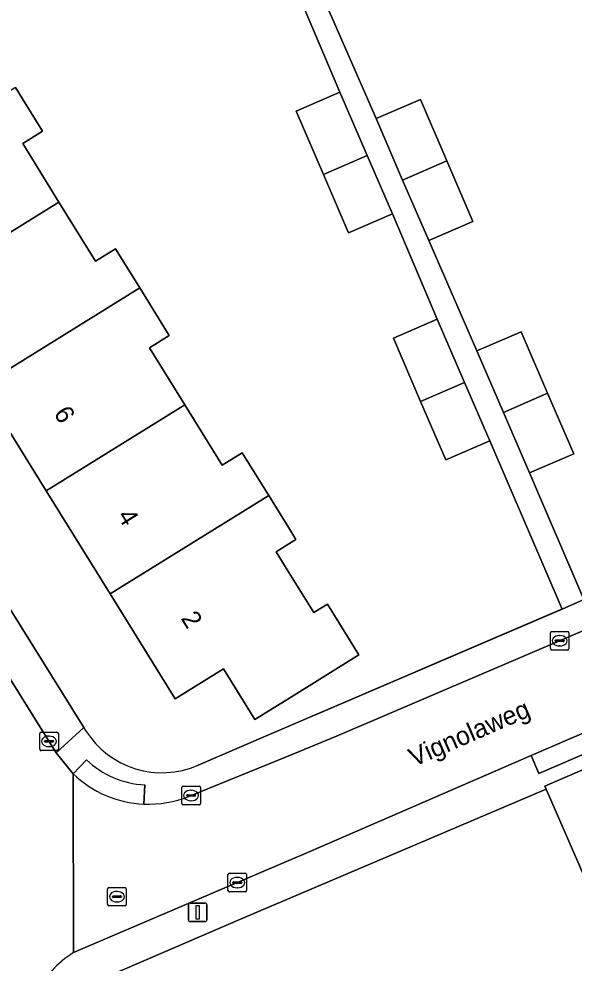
# Model space of a CAD drawing. Extents: x 159352 to 160617, y 385888 to 387323.
# Drawn here: x 159485.5 to 159515.3, y 386280.5 to 386331.2 of the extents above; entities that cross this region are included whole.
import ezdxf

# ---------------------------------------------------------------- set-up
doc = ezdxf.new("R2010")
doc.units = 0
for name, color, linetype in [('IMGEO_Erf', 7, 'Continuous'), ('IMGEO_Kolk', 7, 'Continuous'), ('IMGEO_Lichtmast', 7, 'Continuous'), ('IMGEO_Muur', 7, 'Continuous'), ('IMGEO_Openbare_ruimte_label', 7, 'Continuous'), ('IMGEO_Pand', 7, 'Continuous'), ('IMGEO_Pand_nummerreeks', 7, 'Continuous'), ('IMGEO_Rijbaan_lokaal_open', 7, 'Continuous'), ('IMGEO_Rioolput', 7, 'Continuous'), ('IMGEO_Voetpad_open', 7, 'Continuous')]:
    doc.layers.add(name, color=color, linetype=linetype)

msp = doc.modelspace()

# ---------------------------------------------------------------- linework, layer by layer
at = {"layer": 'IMGEO_Erf'}
for points in [[(159536.89, 386312.44), (159519.208, 386353.167), (159516.654, 386358.401), (159511.384, 386368.121), (159507.312, 386374.992), (159506.211, 386376.719), (159502.854, 386382.067), (159499.095, 386378.359), (159500, 386377.441), (159503.35, 386374.044), (159500.475, 386371.208), (159498.348, 386369.111), (159496.222, 386367.014), (159494.096, 386364.918), (159491.969, 386362.821), (159489.842, 386360.724), (159487.667, 386358.631), (159483.403, 386362.885), (159469.132, 386348.816), (159458.454, 386342.171), (159488.971, 386293.139), (159489.075, 386292.971)], [(159495.124, 386291.106), (159498.741, 386292.659), (159514.684, 386299.503), (159510.801, 386308.548), (159508.443, 386307.529), (159507.085, 386310.67), (159505.618, 386314.065), (159507.976, 386315.084), (159505.571, 386320.757), (159503.213, 386319.738), (159501.855, 386322.88), (159500.388, 386326.274), (159502.746, 386327.293), (159500.521, 386332.548)], [(159502.096, 386331.814), (159504.69, 386325.876), (159507.068, 386326.901), (159508.491, 386323.6), (159509.894, 386320.344), (159507.516, 386319.319), (159510.109, 386313.381), (159512.487, 386314.406), (159513.909, 386311.105), (159515.313, 386307.849), (159512.935, 386306.824), (159515.861, 386300.009), (159535.268, 386308.34)], [(159485.302, 386327.555), (159486.762, 386325.2), (159485.692, 386324.537), (159487.642, 386321.392), (159489.613, 386318.214), (159490.684, 386318.879), (159491.99, 386316.774), (159493.573, 386314.222), (159492.503, 386313.559), (159494.413, 386310.48), (159496.42, 386307.244), (159497.491, 386307.908), (159498.919, 386305.607), (159500, 386303.864), (159500.38, 386303.251), (159500, 386303.016), (159499.31, 386302.588), (159500, 386301.476), (159501.338, 386299.319), (159502.072, 386299.774), (159503.769, 386297.037), (159500, 386294.698), (159498.177, 386293.567), (159496.484, 386296.294), (159493.883, 386294.681), (159490.386, 386300.317), (159486.951, 386305.854), (159483.458, 386311.484)], [(159525.049, 386275.419), (159522.717, 386280.742), (159520.433, 386279.575), (159518.975, 386282.911), (159517.189, 386282.13), (159513.832, 386289.817), (159497.528, 386282.873), (159489.993, 386279.64)]]:
    msp.add_lwpolyline(points, dxfattribs=at)
msp.add_arc((159493.179, 386295.54), 4.842, 212.0462, 293.6831, dxfattribs=at)
at = {"layer": 'IMGEO_Kolk'}
for p, q in [((159514.057, 386297.374), (159514.057, 386298.226)), ((159514.132, 386298.3), (159514.984, 386298.3)), ((159515.058, 386298.226), (159515.058, 386297.374)), ((159514.316, 386297.794), (159514.316, 386297.806)), ((159514.754, 386297.757), (159514.356, 386297.757)), ((159514.359, 386297.843), (159514.757, 386297.843)), ((159514.545, 386298.08), (159514.57, 386298.08)), ((159514.8, 386297.806), (159514.8, 386297.794)), ((159514.984, 386297.3), (159514.132, 386297.3)), ((159514.568, 386297.52), (159514.543, 386297.52)), ((159486.607, 386291.961), (159486.607, 386292.813)), ((159486.682, 386292.887), (159487.534, 386292.887)), ((159487.095, 386292.667), (159487.12, 386292.667)), ((159487.608, 386292.813), (159487.608, 386291.961)), ((159486.866, 386292.381), (159486.866, 386292.393)), ((159487.304, 386292.344), (159486.906, 386292.344)), ((159486.909, 386292.43), (159487.307, 386292.43)), ((159487.118, 386292.107), (159487.093, 386292.107)), ((159487.35, 386292.393), (159487.35, 386292.381)), ((159487.534, 386291.887), (159486.682, 386291.887)), ((159494.244, 386289.049), (159494.244, 386289.901)), ((159494.319, 386289.975), (159495.171, 386289.975)), ((159494.546, 386289.518), (159494.944, 386289.518)), ((159494.732, 386289.755), (159494.757, 386289.755)), ((159495.245, 386289.901), (159495.245, 386289.049)), ((159494.503, 386289.469), (159494.503, 386289.481)), ((159494.941, 386289.432), (159494.543, 386289.432)), ((159494.755, 386289.195), (159494.73, 386289.195)), ((159494.987, 386289.481), (159494.987, 386289.469)), ((159495.171, 386288.975), (159494.319, 386288.975)), ((159496.726, 386284.366), (159496.726, 386285.218)), ((159496.801, 386285.292), (159497.653, 386285.292)), ((159497.214, 386285.072), (159497.239, 386285.072)), ((159497.727, 386285.218), (159497.727, 386284.366)), ((159496.985, 386284.786), (159496.985, 386284.798)), ((159497.423, 386284.749), (159497.025, 386284.749)), ((159497.028, 386284.835), (159497.426, 386284.835)), ((159497.237, 386284.512), (159497.212, 386284.512)), ((159497.469, 386284.798), (159497.469, 386284.786)), ((159497.653, 386284.292), (159496.801, 386284.292))]:
    msp.add_line(p, q, dxfattribs=at)
for points in [[(159514.057, 386297.374), (159514.057, 386298.226)], [(159514.132, 386298.3), (159514.984, 386298.3)], [(159515.058, 386298.226), (159515.058, 386297.374)], [(159514.984, 386297.3), (159514.132, 386297.3)], [(159486.607, 386291.961), (159486.607, 386292.813)], [(159486.682, 386292.887), (159487.534, 386292.887)], [(159487.608, 386292.813), (159487.608, 386291.961)], [(159487.534, 386291.887), (159486.682, 386291.887)], [(159494.244, 386289.049), (159494.244, 386289.901)], [(159494.319, 386289.975), (159495.171, 386289.975)], [(159495.245, 386289.901), (159495.245, 386289.049)], [(159495.171, 386288.975), (159494.319, 386288.975)], [(159496.726, 386284.366), (159496.726, 386285.218)], [(159496.801, 386285.292), (159497.653, 386285.292)], [(159497.727, 386285.218), (159497.727, 386284.366)], [(159497.653, 386284.292), (159496.801, 386284.292)]]:
    msp.add_lwpolyline(points, dxfattribs=at)
for centre, radius, start, end in [((159514.134, 386298.224), 0.0765, 91.552, 178.448), ((159514.134, 386298.224), 0.0765, 91.552, 178.448), ((159514.982, 386298.224), 0.0765, 1.552, 88.448), ((159514.982, 386298.224), 0.0765, 1.552, 88.448), ((159514.356, 386297.803), 0.0403, 85.8775, 175.7526), ((159514.353, 386297.793), 0.0366, 178.938, 274.7102), ((159514.757, 386297.8), 0.043, 264.8664, 352.4533), ((159514.761, 386297.805), 0.0386, 1.7309, 96.639), ((159514.134, 386297.376), 0.0765, 181.552, 268.448), ((159514.134, 386297.376), 0.0765, 181.552, 268.448), ((159514.982, 386297.376), 0.0765, 271.552, 358.448), ((159514.982, 386297.376), 0.0765, 271.552, 358.448), ((159486.684, 386292.811), 0.0765, 91.552, 178.448), ((159486.684, 386292.811), 0.0765, 91.552, 178.448), ((159487.532, 386292.811), 0.0765, 1.552, 88.448), ((159487.532, 386292.811), 0.0765, 1.552, 88.448), ((159486.906, 386292.39), 0.0403, 85.8775, 175.7526), ((159486.903, 386292.38), 0.0366, 178.938, 274.7102), ((159487.307, 386292.387), 0.043, 264.8664, 352.4533), ((159487.311, 386292.392), 0.0386, 1.7309, 96.639), ((159486.684, 386291.963), 0.0765, 181.552, 268.448), ((159486.684, 386291.963), 0.0765, 181.552, 268.448), ((159487.532, 386291.963), 0.0765, 271.552, 358.448), ((159487.532, 386291.963), 0.0765, 271.552, 358.448), ((159494.321, 386289.899), 0.0765, 91.552, 178.448), ((159494.321, 386289.899), 0.0765, 91.552, 178.448), ((159494.543, 386289.478), 0.0403, 85.8775, 175.7526), ((159494.948, 386289.48), 0.0386, 1.7309, 96.639), ((159495.169, 386289.899), 0.0765, 1.552, 88.448), ((159495.169, 386289.899), 0.0765, 1.552, 88.448), ((159494.321, 386289.051), 0.0765, 181.552, 268.448), ((159494.321, 386289.051), 0.0765, 181.552, 268.448), ((159494.54, 386289.468), 0.0366, 178.938, 274.7102), ((159494.944, 386289.475), 0.043, 264.8664, 352.4533), ((159495.169, 386289.051), 0.0765, 271.552, 358.448), ((159495.169, 386289.051), 0.0765, 271.552, 358.448), ((159496.803, 386285.216), 0.0765, 91.552, 178.448), ((159496.803, 386285.216), 0.0765, 91.552, 178.448), ((159497.651, 386285.216), 0.0765, 1.552, 88.448), ((159497.651, 386285.216), 0.0765, 1.552, 88.448), ((159497.025, 386284.795), 0.0403, 85.8775, 175.7526), ((159497.022, 386284.785), 0.0366, 178.938, 274.7102), ((159497.426, 386284.792), 0.043, 264.8664, 352.4533), ((159497.43, 386284.797), 0.0386, 1.7309, 96.639), ((159496.803, 386284.368), 0.0765, 181.552, 268.448), ((159496.803, 386284.368), 0.0765, 181.552, 268.448), ((159497.651, 386284.368), 0.0765, 271.552, 358.448), ((159497.651, 386284.368), 0.0765, 271.552, 358.448)]:
    msp.add_arc(centre, radius, start, end, dxfattribs=at)
for centre, major_axis, ratio, start_param, end_param in [((159514.544, 386297.8), (-0.387, 0.002), 0.722429, 4.712389, 7.853982), ((159514.569, 386297.8), (-0.39, 0.002), 0.717154, 1.570796, 4.712389), ((159487.094, 386292.387), (-0.387, 0.002), 0.722429, 4.712389, 7.853982), ((159487.119, 386292.387), (-0.39, 0.002), 0.717154, 1.570796, 4.712389), ((159494.731, 386289.475), (-0.387, 0.002), 0.722429, 4.712389, 7.853982), ((159494.756, 386289.475), (-0.39, 0.002), 0.717154, 1.570796, 4.712389), ((159497.213, 386284.792), (-0.387, 0.002), 0.722429, 4.712389, 7.853982), ((159497.238, 386284.792), (-0.39, 0.002), 0.717154, 1.570796, 4.712389)]:
    msp.add_ellipse(centre, major_axis=major_axis, ratio=ratio, start_param=start_param, end_param=end_param, dxfattribs=at)
at = {"layer": 'IMGEO_Lichtmast'}
for p, q in [((159494.6, 386282.793), (159494.6, 386283.593)), ((159494.6, 386283.593), (159494.6, 386282.793)), ((159494.7, 386283.693), (159495.49, 386283.693)), ((159495.49, 386283.693), (159494.7, 386283.693)), ((159495.59, 386283.593), (159495.59, 386282.793)), ((159495.59, 386282.793), (159495.59, 386283.593)), ((159495.49, 386282.693), (159494.7, 386282.693)), ((159494.7, 386282.693), (159495.49, 386282.693))]:
    msp.add_line(p, q, dxfattribs=at)
msp.add_lwpolyline([(159495.02, 386283.568), (159495.17, 386283.568), (159495.17, 386282.818), (159495.02, 386282.818), (159495.02, 386283.568)], dxfattribs=at)
for centre, start, end in [((159494.7, 386283.593), 90, 180), ((159494.7, 386283.593), 90, 180), ((159495.49, 386283.593), 0, 90), ((159495.49, 386283.593), 360, 90), ((159494.7, 386282.793), 180, 270), ((159494.7, 386282.793), 180, 270), ((159495.49, 386282.793), 270, 0), ((159495.49, 386282.793), 270, 0)]:
    msp.add_arc(centre, 0.1, start, end, dxfattribs=at)
at = {"layer": 'IMGEO_Muur'}
for points in [[(159514.706, 386299.513), (159498.741, 386292.659)], [(159497.528, 386282.873), (159513.832, 386289.817)]]:
    msp.add_lwpolyline(points, dxfattribs=at)
at = {"layer": 'IMGEO_Pand'}
for points in [[(159476.769, 386322.264), (159480.18, 386316.766), (159487.642, 386321.392), (159485.692, 386324.537), (159486.762, 386325.2), (159485.302, 386327.555)], [(159502.746, 386327.293), (159500.388, 386326.274), (159501.855, 386322.88), (159504.212, 386323.9)], [(159507.068, 386326.901), (159504.69, 386325.876), (159506.114, 386322.573), (159508.491, 386323.6)], [(159503.213, 386319.738), (159505.571, 386320.757), (159504.212, 386323.9), (159501.855, 386322.88)], [(159507.516, 386319.319), (159509.894, 386320.344), (159508.491, 386323.6), (159506.114, 386322.573)], [(159491.99, 386316.774), (159490.684, 386318.879), (159489.613, 386318.214), (159487.642, 386321.392), (159480.18, 386316.766), (159483.458, 386311.484)], [(159483.458, 386311.484), (159486.951, 386305.854), (159494.413, 386310.48), (159492.503, 386313.559), (159493.573, 386314.222), (159491.99, 386316.774)], [(159509.442, 386311.691), (159507.976, 386315.084), (159505.618, 386314.065), (159507.085, 386310.67)], [(159513.909, 386311.105), (159512.487, 386314.406), (159510.109, 386313.381), (159511.532, 386310.079)], [(159507.085, 386310.67), (159508.443, 386307.529), (159510.801, 386308.548), (159509.442, 386311.691)], [(159511.532, 386310.079), (159512.935, 386306.824), (159515.313, 386307.849), (159513.909, 386311.105)], [(159498.919, 386305.607), (159497.491, 386307.908), (159496.42, 386307.244), (159494.413, 386310.48), (159486.951, 386305.854), (159490.386, 386300.317)], [(159490.386, 386300.317), (159493.883, 386294.681), (159496.484, 386296.294), (159498.177, 386293.567), (159500, 386294.698), (159503.769, 386297.037), (159502.072, 386299.774), (159501.338, 386299.319), (159500, 386301.476), (159499.31, 386302.588), (159500, 386303.016), (159500.38, 386303.251), (159500, 386303.864), (159498.919, 386305.607)], [(159513.832, 386289.817), (159517.189, 386282.13), (159518.975, 386282.911), (159521.234, 386284.135), (159517.979, 386291.587), (159517.897, 386291.775), (159513.765, 386289.97)]]:
    msp.add_lwpolyline(points, close=True, dxfattribs=at)
at = {"layer": 'IMGEO_Rijbaan_lokaal_open'}
for points in [[(159488.43, 386281.038), (159488.404, 386290.643), (159487.492, 386291.769), (159461.06, 386334.214), (159444.306, 386361.036)], [(159535.708, 386306.916), (159522.591, 386301.241), (159502.565, 386292.66), (159500, 386291.615), (159494.624, 386289.424)], [(159513.034, 386291.618), (159517.301, 386293.466), (159518.264, 386293.883), (159533.267, 386300.381), (159537.909, 386302.392)], [(159488.404, 386290.643), (159488.43, 386281.038), (159500, 386285.976), (159500.674, 386286.264), (159513.034, 386291.618)]]:
    msp.add_lwpolyline(points, dxfattribs=at)
for centre, radius, start, end in [((159492.456, 386294.853), 5.843, 226.0928, 267.5573), ((159492.464, 386294.84), 5.831, 267.4693, 291.7397), ((159491.659, 386275.99), 5.992, 122.6048, 151.6793)]:
    msp.add_arc(centre, radius, start, end, dxfattribs=at)
at = {"layer": 'IMGEO_Rioolput'}
for p, q in [((159490.257, 386283.608), (159490.257, 386284.46)), ((159490.332, 386284.534), (159491.184, 386284.534)), ((159491.258, 386284.46), (159491.258, 386283.608)), ((159490.516, 386284.028), (159490.516, 386284.04)), ((159490.954, 386283.991), (159490.556, 386283.991)), ((159490.559, 386284.077), (159490.957, 386284.077)), ((159490.745, 386284.314), (159490.77, 386284.314)), ((159491, 386284.04), (159491, 386284.028)), ((159491.184, 386283.534), (159490.332, 386283.534)), ((159490.768, 386283.754), (159490.743, 386283.754))]:
    msp.add_line(p, q, dxfattribs=at)
for points in [[(159490.257, 386283.608), (159490.257, 386284.46)], [(159490.332, 386284.534), (159491.184, 386284.534)], [(159491.258, 386284.46), (159491.258, 386283.608)], [(159491.184, 386283.534), (159490.332, 386283.534)]]:
    msp.add_lwpolyline(points, dxfattribs=at)
for centre, radius, start, end in [((159490.334, 386284.458), 0.0765, 91.552, 178.448), ((159490.334, 386284.458), 0.0765, 91.552, 178.448), ((159491.182, 386284.458), 0.0765, 1.552, 88.448), ((159491.182, 386284.458), 0.0765, 1.552, 88.448), ((159490.556, 386284.037), 0.0403, 85.8775, 175.7526), ((159490.553, 386284.027), 0.0366, 178.938, 274.7102), ((159490.957, 386284.034), 0.043, 264.8664, 352.4533), ((159490.961, 386284.039), 0.0386, 1.7309, 96.639), ((159490.334, 386283.61), 0.0765, 181.552, 268.448), ((159490.334, 386283.61), 0.0765, 181.552, 268.448), ((159491.182, 386283.61), 0.0765, 271.552, 358.448), ((159491.182, 386283.61), 0.0765, 271.552, 358.448)]:
    msp.add_arc(centre, radius, start, end, dxfattribs=at)
for centre, major_axis, ratio, start_param, end_param in [((159490.744, 386284.034), (-0.387, 0.002), 0.722429, 4.712389, 7.853982), ((159490.769, 386284.034), (-0.39, 0.002), 0.717154, 1.570796, 4.712389)]:
    msp.add_ellipse(centre, major_axis=major_axis, ratio=ratio, start_param=start_param, end_param=end_param, dxfattribs=at)
at = {"layer": 'IMGEO_Voetpad_open'}
for points in [[(159444.306, 386361.036), (159461.06, 386334.214), (159487.492, 386291.769), (159488.971, 386293.139), (159458.454, 386342.171)], [(159535.268, 386308.34), (159515.861, 386300.009), (159514.684, 386299.503), (159498.741, 386292.659), (159495.124, 386291.106)], [(159494.624, 386289.424), (159500, 386291.615), (159502.565, 386292.66), (159522.591, 386301.241)], [(159513.832, 386289.817), (159513.765, 386289.97), (159517.897, 386291.775), (159518.971, 386292.251), (159518.264, 386293.883), (159517.301, 386293.466), (159517.714, 386292.512), (159513.447, 386290.664), (159513.034, 386291.618), (159500.674, 386286.264), (159500, 386285.976), (159488.43, 386281.038)], [(159489.075, 386292.971), (159488.971, 386293.139), (159487.492, 386291.769), (159488.404, 386290.643), (159489.117, 386291.4)], [(159489.117, 386291.4), (159488.404, 386290.643)], [(159492.207, 386289.015), (159492.255, 386290.054)], [(159492.255, 386290.054), (159492.207, 386289.015)], [(159489.993, 386279.64), (159497.528, 386282.873), (159513.832, 386289.817)]]:
    msp.add_lwpolyline(points, dxfattribs=at)
for points in [[(159512.935, 386306.824), (159511.532, 386310.079), (159510.109, 386313.381), (159507.516, 386319.319), (159506.114, 386322.573), (159504.69, 386325.876), (159502.096, 386331.814), (159500.693, 386335.068), (159499.27, 386338.371), (159495.428, 386347.887), (159493.746, 386351.775), (159492.454, 386351.216), (159497.696, 386339.084), (159499.162, 386335.691), (159500.521, 386332.548), (159502.746, 386327.293), (159504.212, 386323.9), (159505.571, 386320.757), (159507.976, 386315.084), (159509.442, 386311.691), (159510.801, 386308.548), (159514.684, 386299.503), (159515.861, 386300.009)], [(159513.034, 386291.618), (159513.447, 386290.664), (159517.714, 386292.512), (159517.301, 386293.466)]]:
    msp.add_lwpolyline(points, close=True, dxfattribs=at)
for centre, radius, start, end in [((159493.179, 386295.54), 4.842, 212.0462, 293.6831), ((159492.456, 386294.854), 4.805, 225.9694, 267.5982), ((159492.456, 386294.854), 4.805, 225.9694, 267.5982), ((159492.456, 386294.853), 5.843, 226.0928, 267.5573), ((159492.464, 386294.84), 5.831, 267.4693, 291.7397), ((159491.659, 386275.99), 5.992, 122.6048, 151.6793)]:
    msp.add_arc(centre, radius, start, end, dxfattribs=at)

# ---------------------------------------------------------------- texts
at = {"layer": 'IMGEO_Openbare_ruimte_label'}
msp.add_text('Vignolaweg', height=1, rotation=23.462, dxfattribs=at).set_placement((159506.722, 386291.007))
at = {"layer": 'IMGEO_Pand_nummerreeks'}
for s, p in [('6', (159487.327, 386310.028)), ('4', (159490.748, 386304.514)), ('2', (159494.168, 386299.002))]:
    msp.add_text(s, height=1, rotation=301.8181, dxfattribs=at).set_placement(p)

doc.saveas('drawing.dxf')
